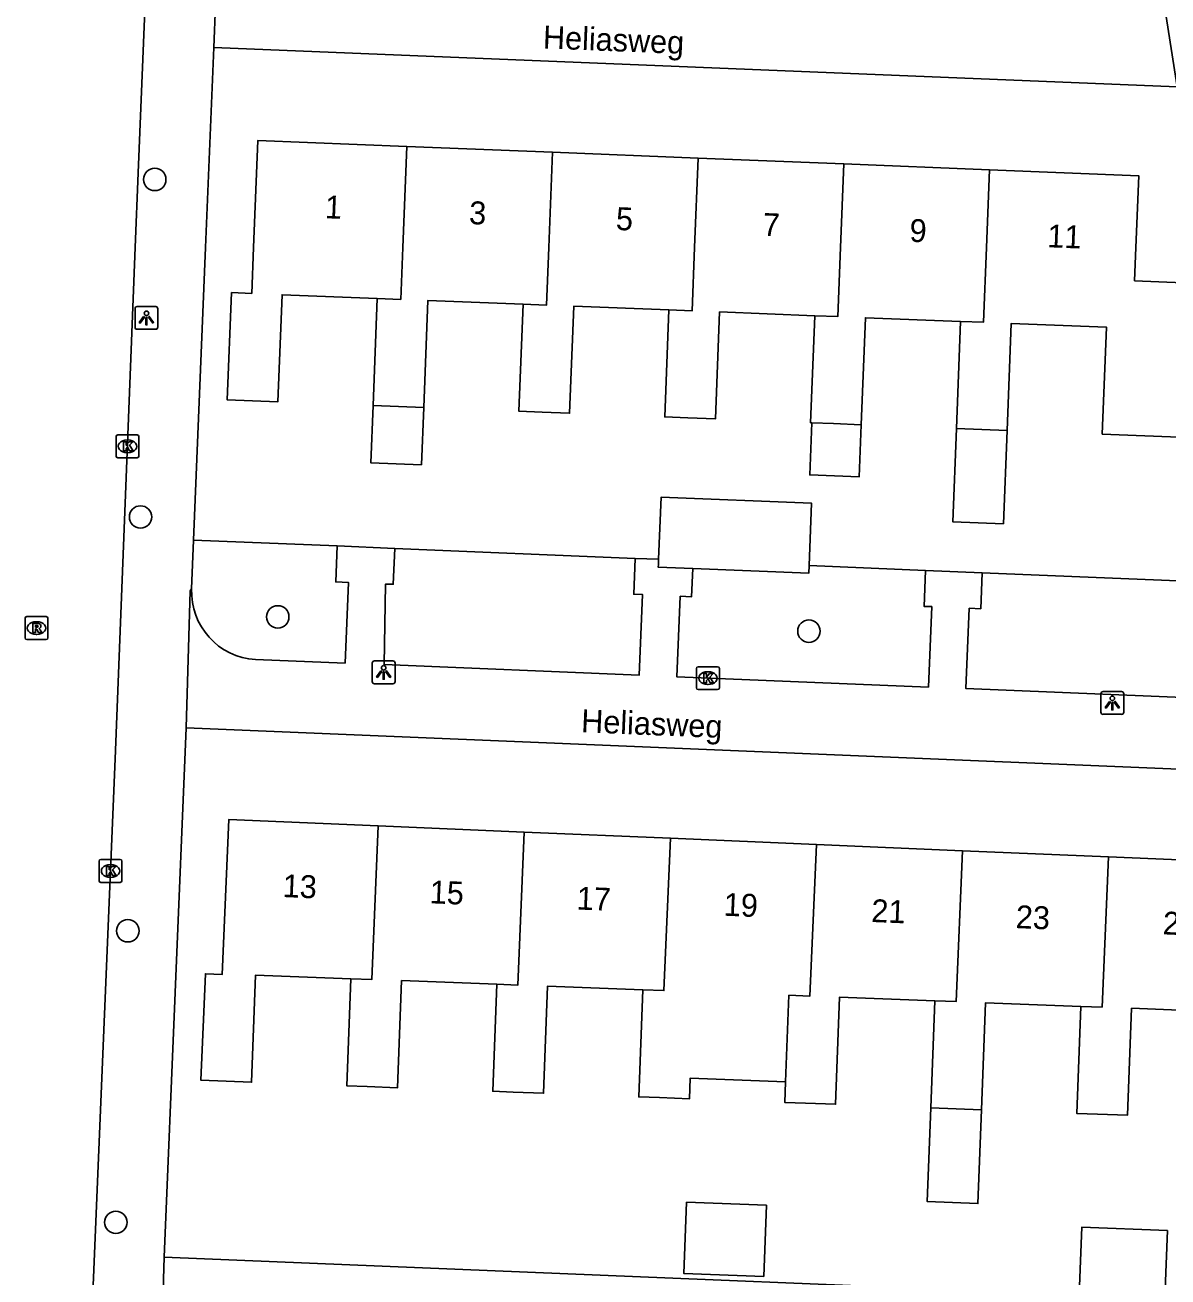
# Model space of a CAD drawing. Extents: x 160077 to 160945, y 386481 to 387498.
# Drawn here: x 160678.3 to 160728.2, y 386705 to 386759.7 of the extents above; entities that cross this region are included whole.
import ezdxf

# ---------------------------------------------------------------- set-up
doc = ezdxf.new("R2010")
doc.units = 0
for name, color, linetype in [('IMGEO_Boom', 7, 'Continuous'), ('IMGEO_Groenvoorziening', 7, 'Continuous'), ('IMGEO_Kolk', 7, 'Continuous'), ('IMGEO_Lichtpunt', 7, 'Continuous'), ('IMGEO_Openbare_ruimte_label', 7, 'Continuous'), ('IMGEO_Pand', 7, 'Continuous'), ('IMGEO_Pand_nummerreeks', 7, 'Continuous'), ('IMGEO_Rijbaan_lokaal_open', 7, 'Continuous'), ('IMGEO_Rioolput', 7, 'Continuous'), ('IMGEO_Voetpad_open', 7, 'Continuous')]:
    doc.layers.add(name, color=color, linetype=linetype)

msp = doc.modelspace()

# ---------------------------------------------------------------- linework, layer by layer
at = {"layer": 'IMGEO_Boom'}
for centre in [(160683.985, 386752.966), (160683.362, 386738.223), (160689.358, 386733.859), (160712.559, 386733.236), (160682.808, 386720.149), (160682.283, 386707.415)]:
    msp.add_circle(centre, 0.489, dxfattribs=at)
at = {"layer": 'IMGEO_Groenvoorziening'}
for points in [[(160691.951, 386736.957), (160685.681, 386737.217)], [(160704.971, 386736.415), (160694.467, 386736.852)], [(160717.654, 386735.887), (160712.564, 386736.099)], [(160731.883, 386735.296), (160720.126, 386735.785)]]:
    msp.add_lwpolyline(points, dxfattribs=at)
at = {"layer": 'IMGEO_Kolk'}
for p, q in [((160682.291, 386740.883), (160682.291, 386741.735)), ((160682.366, 386741.809), (160683.218, 386741.809)), ((160682.779, 386741.589), (160682.804, 386741.589)), ((160683.292, 386741.735), (160683.292, 386740.883)), ((160682.802, 386741.029), (160682.777, 386741.029)), ((160683.218, 386740.809), (160682.366, 386740.809)), ((160707.645, 386730.758), (160707.645, 386731.61)), ((160707.72, 386731.684), (160708.572, 386731.684)), ((160708.133, 386731.464), (160708.158, 386731.464)), ((160708.646, 386731.61), (160708.646, 386730.758)), ((160708.572, 386730.684), (160707.72, 386730.684)), ((160708.156, 386730.904), (160708.131, 386730.904)), ((160681.55, 386722.337), (160681.55, 386723.189)), ((160681.625, 386723.263), (160682.477, 386723.263)), ((160682.038, 386723.043), (160682.063, 386723.043)), ((160682.551, 386723.189), (160682.551, 386722.337)), ((160682.061, 386722.483), (160682.036, 386722.483)), ((160682.477, 386722.263), (160681.625, 386722.263))]:
    msp.add_line(p, q, dxfattribs=at)
for points in [[(160682.291, 386740.883), (160682.291, 386741.735)], [(160682.366, 386741.809), (160683.218, 386741.809)], [(160683.292, 386741.735), (160683.292, 386740.883)], [(160682.612, 386741.509), (160682.735, 386741.509), (160682.735, 386741.358), (160682.865, 386741.509), (160683.029, 386741.509), (160682.883, 386741.358), (160683.036, 386741.109), (160682.884, 386741.109), (160682.799, 386741.273), (160682.735, 386741.206), (160682.735, 386741.109), (160682.612, 386741.109), (160682.612, 386741.509)], [(160683.218, 386740.809), (160682.366, 386740.809)], [(160707.645, 386730.758), (160707.645, 386731.61)], [(160707.72, 386731.684), (160708.572, 386731.684)], [(160707.966, 386731.384), (160708.089, 386731.384), (160708.089, 386731.233), (160708.219, 386731.384), (160708.383, 386731.384), (160708.237, 386731.233), (160708.39, 386730.984), (160708.238, 386730.984), (160708.153, 386731.148), (160708.089, 386731.081), (160708.089, 386730.984), (160707.966, 386730.984), (160707.966, 386731.384)], [(160708.646, 386731.61), (160708.646, 386730.758)], [(160708.572, 386730.684), (160707.72, 386730.684)], [(160681.55, 386722.337), (160681.55, 386723.189)], [(160681.625, 386723.263), (160682.477, 386723.263)], [(160681.871, 386722.963), (160681.994, 386722.963), (160681.994, 386722.812), (160682.124, 386722.963), (160682.288, 386722.963), (160682.142, 386722.812), (160682.295, 386722.563), (160682.143, 386722.563), (160682.058, 386722.727), (160681.994, 386722.66), (160681.994, 386722.563), (160681.871, 386722.563), (160681.871, 386722.963)], [(160682.551, 386723.189), (160682.551, 386722.337)], [(160682.477, 386722.263), (160681.625, 386722.263)]]:
    msp.add_lwpolyline(points, dxfattribs=at)
for centre, start, end in [((160682.368, 386741.733), 91.552, 178.448), ((160682.368, 386741.733), 91.552, 178.448), ((160683.216, 386741.733), 1.552, 88.448), ((160683.216, 386741.733), 1.552, 88.448), ((160682.368, 386740.885), 181.552, 268.448), ((160682.368, 386740.885), 181.552, 268.448), ((160683.216, 386740.885), 271.552, 358.448), ((160683.216, 386740.885), 271.552, 358.448), ((160707.722, 386731.608), 91.552, 178.448), ((160707.722, 386731.608), 91.552, 178.448), ((160708.57, 386731.608), 1.552, 88.448), ((160708.57, 386731.608), 1.552, 88.448), ((160707.722, 386730.76), 181.552, 268.448), ((160707.722, 386730.76), 181.552, 268.448), ((160708.57, 386730.76), 271.552, 358.448), ((160708.57, 386730.76), 271.552, 358.448), ((160681.627, 386723.187), 91.552, 178.448), ((160681.627, 386723.187), 91.552, 178.448), ((160682.475, 386723.187), 1.552, 88.448), ((160682.475, 386723.187), 1.552, 88.448), ((160681.627, 386722.339), 181.552, 268.448), ((160681.627, 386722.339), 181.552, 268.448), ((160682.475, 386722.339), 271.552, 358.448), ((160682.475, 386722.339), 271.552, 358.448)]:
    msp.add_arc(centre, 0.0765, start, end, dxfattribs=at)
for centre, major_axis, ratio, start_param, end_param in [((160682.778, 386741.309), (-0.387, 0.002), 0.722429, 4.712389, 7.853982), ((160682.803, 386741.309), (-0.39, 0.002), 0.717154, 1.570796, 4.712389), ((160708.132, 386731.184), (-0.387, 0.002), 0.722429, 4.712389, 7.853982), ((160708.157, 386731.184), (-0.39, 0.002), 0.717154, 1.570796, 4.712389), ((160682.037, 386722.763), (-0.387, 0.002), 0.722429, 4.712389, 7.853982), ((160682.062, 386722.763), (-0.39, 0.002), 0.717154, 1.570796, 4.712389)]:
    msp.add_ellipse(centre, major_axis=major_axis, ratio=ratio, start_param=start_param, end_param=end_param, dxfattribs=at)
at = {"layer": 'IMGEO_Lichtpunt'}
for p, q in [((160683.121, 386747.321), (160683.121, 386746.514)), ((160683.121, 386747.321), (160683.121, 386746.514)), ((160684.023, 386747.416), (160683.215, 386747.416)), ((160684.023, 386747.416), (160683.215, 386747.416)), ((160684.117, 386746.514), (160684.117, 386747.321)), ((160684.117, 386746.514), (160684.117, 386747.321)), ((160683.215, 386746.42), (160684.023, 386746.42)), ((160683.215, 386746.42), (160684.023, 386746.42)), ((160693.483, 386731.839), (160693.483, 386731.032)), ((160693.483, 386731.839), (160693.483, 386731.032)), ((160694.385, 386731.934), (160693.577, 386731.934)), ((160694.385, 386731.934), (160693.577, 386731.934)), ((160694.479, 386731.032), (160694.479, 386731.839)), ((160694.479, 386731.032), (160694.479, 386731.839)), ((160693.577, 386730.938), (160694.385, 386730.938)), ((160693.577, 386730.938), (160694.385, 386730.938)), ((160725.313, 386730.504), (160725.313, 386729.697)), ((160725.313, 386730.504), (160725.313, 386729.697)), ((160726.215, 386730.599), (160725.407, 386730.599)), ((160726.215, 386730.599), (160725.407, 386730.599)), ((160726.309, 386729.697), (160726.309, 386730.504)), ((160726.309, 386729.697), (160726.309, 386730.504)), ((160725.407, 386729.603), (160726.215, 386729.603)), ((160725.407, 386729.603), (160726.215, 386729.603))]:
    msp.add_line(p, q, dxfattribs=at)
for points in [[(160683.495, 386746.985), (160683.534, 386746.957), (160683.346, 386746.695), (160683.308, 386746.722), (160683.495, 386746.985)], [(160683.597, 386746.937), (160683.644, 386746.937), (160683.644, 386746.615), (160683.597, 386746.615), (160683.597, 386746.937)], [(160683.707, 386746.957), (160683.745, 386746.984), (160683.932, 386746.722), (160683.893, 386746.694), (160683.707, 386746.957)], [(160693.857, 386731.503), (160693.896, 386731.475), (160693.708, 386731.213), (160693.67, 386731.24), (160693.857, 386731.503)], [(160693.959, 386731.455), (160694.006, 386731.455), (160694.006, 386731.133), (160693.959, 386731.133), (160693.959, 386731.455)], [(160694.069, 386731.475), (160694.107, 386731.502), (160694.294, 386731.24), (160694.255, 386731.212), (160694.069, 386731.475)], [(160725.687, 386730.168), (160725.726, 386730.14), (160725.538, 386729.878), (160725.5, 386729.905), (160725.687, 386730.168)], [(160725.789, 386730.12), (160725.836, 386730.12), (160725.836, 386729.798), (160725.789, 386729.798), (160725.789, 386730.12)], [(160725.899, 386730.14), (160725.937, 386730.167), (160726.124, 386729.905), (160726.085, 386729.877), (160725.899, 386730.14)]]:
    msp.add_lwpolyline(points, dxfattribs=at)
for centre in [(160683.62, 386747.119), (160693.982, 386731.637), (160725.812, 386730.302)]:
    msp.add_circle(centre, 0.0994, dxfattribs=at)
for centre, start, end in [((160683.215, 386747.321), 90, 180), ((160683.215, 386747.321), 90, 180), ((160684.023, 386747.321), 0, 90), ((160684.023, 386747.321), 0, 90), ((160683.215, 386746.514), 180, 270), ((160683.215, 386746.514), 180, 270), ((160684.023, 386746.514), 270, 0), ((160684.023, 386746.514), 270, 360), ((160693.577, 386731.839), 90, 180), ((160693.577, 386731.839), 90, 180), ((160694.385, 386731.839), 0, 90), ((160694.385, 386731.839), 0, 90), ((160693.577, 386731.032), 180, 270), ((160693.577, 386731.032), 180, 270), ((160694.385, 386731.032), 270, 0), ((160694.385, 386731.032), 270, 360), ((160725.407, 386730.504), 90, 180), ((160725.407, 386730.504), 90, 180), ((160726.215, 386730.504), 0, 90), ((160726.215, 386730.504), 0, 90), ((160725.407, 386729.697), 180, 270), ((160725.407, 386729.697), 180, 270), ((160726.215, 386729.697), 270, 0), ((160726.215, 386729.697), 270, 360)]:
    msp.add_arc(centre, 0.0946, start, end, dxfattribs=at)
at = {"layer": 'IMGEO_Pand'}
for points in [[(160693.705, 386747.763), (160689.548, 386747.927), (160689.362, 386743.252), (160687.149, 386743.339), (160687.337, 386748.025), (160688.218, 386747.99), (160688.299, 386750), (160688.487, 386754.672), (160694.996, 386754.41)], [(160694.996, 386754.41), (160694.819, 386750), (160694.728, 386747.723), (160693.705, 386747.763)], [(160701.359, 386754.154), (160694.996, 386754.41)], [(160700.075, 386747.513), (160701.091, 386747.473), (160701.192, 386750), (160701.359, 386754.154)], [(160707.722, 386753.899), (160701.359, 386754.154)], [(160706.445, 386747.264), (160707.454, 386747.225), (160707.565, 386750), (160707.722, 386753.899)], [(160714.085, 386753.643), (160707.722, 386753.899)], [(160712.815, 386747.013), (160713.818, 386746.974), (160713.939, 386750), (160714.085, 386753.643)], [(160714.085, 386753.643), (160720.448, 386753.387)], [(160720.448, 386753.387), (160720.312, 386750), (160720.181, 386746.725), (160719.185, 386746.764)], [(160729.967, 386748.41), (160726.781, 386748.538), (160726.84, 386750), (160726.966, 386753.125), (160720.448, 386753.387)], [(160693.705, 386747.763), (160693.519, 386743.09)], [(160695.732, 386743.003), (160695.919, 386747.678), (160700.075, 386747.513)], [(160700.075, 386747.513), (160699.889, 386742.839), (160700.903, 386742.8), (160702.103, 386742.753), (160702.289, 386747.427), (160706.445, 386747.264)], [(160706.445, 386747.264), (160706.26, 386742.59), (160707.266, 386742.55), (160708.473, 386742.503), (160708.659, 386747.178), (160712.815, 386747.013)], [(160712.688, 386742.338), (160712.631, 386742.34), (160712.815, 386747.013)], [(160719.185, 386746.764), (160715.029, 386746.928), (160714.844, 386742.253)], [(160719.185, 386746.764), (160719.001, 386742.09)], [(160721.214, 386742.004), (160721.4, 386746.678), (160725.556, 386746.514), (160725.371, 386741.84), (160730.959, 386741.615)], [(160693.519, 386743.09), (160693.42, 386740.593), (160695.632, 386740.505), (160695.732, 386743.003)], [(160695.732, 386743.003), (160693.519, 386743.09)], [(160712.688, 386742.338), (160712.598, 386740.063), (160714.754, 386739.978), (160714.844, 386742.253)], [(160714.844, 386742.253), (160713.63, 386742.301), (160712.688, 386742.338)], [(160719.001, 386742.09), (160718.84, 386738.011), (160721.052, 386737.924), (160721.214, 386742.004)], [(160721.214, 386742.004), (160719.001, 386742.09)], [(160712.564, 386736.099), (160712.672, 386738.823), (160706.098, 386739.085), (160705.99, 386736.373)], [(160705.99, 386736.373), (160705.981, 386736.145), (160705.977, 386736.027), (160707.483, 386735.967)], [(160707.483, 386735.967), (160712.551, 386735.765), (160712.564, 386736.099)], [(160692.552, 386718.056), (160688.391, 386718.215), (160688.211, 386713.536), (160685.996, 386713.62), (160686.193, 386718.271), (160686.931, 386718.24), (160687.218, 386725.007), (160693.748, 386724.73)], [(160693.748, 386724.73), (160693.464, 386718.02), (160692.552, 386718.056)], [(160693.748, 386724.73), (160700.127, 386724.46)], [(160698.929, 386717.815), (160699.844, 386717.779), (160700.127, 386724.46)], [(160700.127, 386724.46), (160706.506, 386724.189)], [(160706.506, 386724.189), (160706.224, 386717.538), (160705.306, 386717.574)], [(160706.506, 386724.189), (160712.886, 386723.919)], [(160711.539, 386713.557), (160711.683, 386717.333), (160712.605, 386717.297), (160712.886, 386723.919)], [(160712.886, 386723.919), (160719.265, 386723.648)], [(160719.265, 386723.648), (160718.986, 386717.055), (160718.059, 386717.091)], [(160719.265, 386723.648), (160725.644, 386723.378)], [(160725.644, 386723.378), (160732.176, 386723.101), (160731.898, 386716.544), (160726.653, 386716.766), (160726.474, 386712.089), (160725.168, 386712.139), (160724.258, 386712.173), (160724.436, 386716.849)], [(160724.436, 386716.849), (160725.366, 386716.813), (160725.644, 386723.378)], [(160698.929, 386717.815), (160694.768, 386717.973), (160694.588, 386713.295), (160693.266, 386713.345), (160692.373, 386713.378), (160692.552, 386718.056)], [(160705.306, 386717.574), (160701.145, 386717.732), (160700.965, 386713.054), (160699.646, 386713.104), (160698.75, 386713.138), (160698.929, 386717.815)], [(160711.539, 386713.557), (160707.378, 386713.716), (160707.343, 386712.812), (160706.026, 386712.862), (160705.127, 386712.896), (160705.306, 386717.574)], [(160718.059, 386717.091), (160713.899, 386717.25), (160713.72, 386712.571), (160712.407, 386712.621), (160711.504, 386712.655), (160711.539, 386713.557)], [(160717.881, 386712.413), (160718.059, 386717.091)], [(160724.436, 386716.849), (160720.276, 386717.008), (160720.097, 386712.329)], [(160717.881, 386712.413), (160717.725, 386708.319), (160719.94, 386708.235), (160720.097, 386712.329)], [(160720.097, 386712.329), (160717.881, 386712.413)], [(160710.702, 386708.159), (160707.213, 386708.292), (160707.094, 386705.184), (160710.584, 386705.05), (160710.702, 386708.159)], [(160728.221, 386707.06), (160724.479, 386707.203), (160724.381, 386704.624), (160728.123, 386704.482), (160728.221, 386707.06)]]:
    msp.add_lwpolyline(points, dxfattribs=at)
at = {"layer": 'IMGEO_Rijbaan_lokaal_open'}
msp.add_lwpolyline([(160680.523, 386684.347), (160681.081, 386699.432), (160682.253, 386727.666), (160683.133, 386750), (160683.261, 386753.26), (160684.339, 386779.52)], dxfattribs=at)
at = {"layer": 'IMGEO_Rioolput'}
for p, q in [((160678.316, 386732.944), (160678.316, 386733.796)), ((160678.391, 386733.87), (160679.243, 386733.87)), ((160678.804, 386733.65), (160678.829, 386733.65)), ((160679.317, 386733.796), (160679.317, 386732.944)), ((160679.243, 386732.87), (160678.391, 386732.87)), ((160678.827, 386733.09), (160678.802, 386733.09))]:
    msp.add_line(p, q, dxfattribs=at)
for points in [[(160678.316, 386732.944), (160678.316, 386733.796)], [(160678.391, 386733.87), (160679.243, 386733.87)], [(160678.905, 386733.568), (160678.653, 386733.57), (160678.653, 386733.17)], [(160678.831, 386733.489), (160678.777, 386733.489), (160678.777, 386733.408)], [(160678.777, 386733.408), (160678.829, 386733.408)], [(160679.317, 386733.796), (160679.317, 386732.944)], [(160679.243, 386732.87), (160678.391, 386732.87)], [(160678.653, 386733.17), (160678.777, 386733.17), (160678.777, 386733.332), (160678.788, 386733.332)], [(160678.835, 386733.303), (160678.906, 386733.17), (160679.046, 386733.17), (160678.981, 386733.296)]]:
    msp.add_lwpolyline(points, dxfattribs=at)
for centre, radius, start, end in [((160678.393, 386733.794), 0.0765, 91.552, 178.448), ((160678.393, 386733.794), 0.0765, 91.552, 178.448), ((160678.813, 386733.597), 0.19, 274.7715, 282.9687), ((160678.837, 386733.393), 0.0964, 77.0061, 93.1865), ((160678.851, 386733.45), 0.0378, 276.6634, 79.6772), ((160678.904, 386733.458), 0.109, 350.3612, 89.416), ((160678.902, 386733.458), 0.112, 277.5842, 350.9817), ((160678.886, 386733.243), 0.108, 29.5134, 73.7905), ((160679.241, 386733.794), 0.0765, 1.552, 88.448), ((160679.241, 386733.794), 0.0765, 1.552, 88.448), ((160678.393, 386732.946), 0.0765, 181.552, 268.448), ((160678.393, 386732.946), 0.0765, 181.552, 268.448), ((160678.787, 386733.279), 0.0533, 26.0293, 88.6989), ((160679.241, 386732.946), 0.0765, 271.552, 358.448), ((160679.241, 386732.946), 0.0765, 271.552, 358.448)]:
    msp.add_arc(centre, radius, start, end, dxfattribs=at)
for centre, major_axis, ratio, start_param, end_param in [((160678.803, 386733.37), (-0.387, 0.002), 0.722429, 4.712389, 7.853982), ((160678.828, 386733.37), (-0.39, 0.002), 0.717154, 1.570796, 4.712389)]:
    msp.add_ellipse(centre, major_axis=major_axis, ratio=ratio, start_param=start_param, end_param=end_param, dxfattribs=at)
at = {"layer": 'IMGEO_Voetpad_open'}
for points in [[(160686.785, 386764.329), (160686.557, 386758.725)], [(160727.652, 386763.274), (160727.675, 386763.262), (160728.639, 386757.007)], [(160685.681, 386737.217), (160686.202, 386750), (160686.557, 386758.725)], [(160686.557, 386758.725), (160728.639, 386757.007)], [(160685.594, 386735.085), (160685.681, 386737.217)], [(160691.951, 386736.957), (160691.886, 386735.388), (160692.445, 386735.364), (160692.298, 386731.845), (160688.388, 386731.992)], [(160694.467, 386736.852), (160691.951, 386736.957)], [(160704.971, 386736.415), (160704.906, 386734.847), (160705.29, 386734.831), (160705.143, 386731.308), (160694.004, 386731.774), (160694.067, 386735.294), (160694.402, 386735.284), (160694.467, 386736.852)], [(160705.99, 386736.373), (160704.971, 386736.415)], [(160707.483, 386735.967), (160707.432, 386734.741), (160706.939, 386734.762), (160706.792, 386731.24), (160717.777, 386730.791), (160717.924, 386734.306), (160717.589, 386734.32), (160717.654, 386735.887)], [(160720.126, 386735.785), (160717.654, 386735.887)], [(160729.627, 386730.308), (160719.418, 386730.725), (160719.564, 386734.237), (160720.061, 386734.216), (160720.126, 386735.785)], [(160685.594, 386735.085), (160685.535, 386735.003), (160685.358, 386729.013)], [(160685.358, 386729.013), (160684.392, 386705.888)], [(160733.266, 386727.02), (160685.358, 386729.013)], [(160684.392, 386705.888), (160684.282, 386702.016)], [(160684.392, 386705.888), (160736.599, 386703.746)]]:
    msp.add_lwpolyline(points, dxfattribs=at)
msp.add_arc((160688.567, 386734.962), 2.976, 177.6391, 266.5458, dxfattribs=at)

# ---------------------------------------------------------------- texts
at = {"layer": 'IMGEO_Openbare_ruimte_label'}
for rotation, p in [(357.7071, (160700.926, 386758.69)), (357.5926, (160702.595, 386728.824))]:
    msp.add_text('Heliasweg', height=1, rotation=rotation, dxfattribs=at).set_placement(p)
at = {"layer": 'IMGEO_Pand_nummerreeks'}
for s, rotation, p in [('1', 357.6977, (160691.401, 386751.272)), ('3', 357.6967, (160697.7, 386751.019)), ('5', 357.6977, (160704.113, 386750.761)), ('7', 357.6977, (160710.527, 386750.503)), ('9', 357.6967, (160716.94, 386750.245)), ('11', 357.6967, (160722.955, 386750.005)), ('13', 357.5724, (160689.555, 386721.624)), ('15', 357.5724, (160695.978, 386721.352)), ('17', 357.5724, (160702.401, 386721.08)), ('19', 357.5707, (160708.823, 386720.809)), ('21', 357.5707, (160715.268, 386720.535)), ('23', 357.5707, (160721.578, 386720.268)), ('25', 357.5724, (160728.001, 386719.995))]:
    msp.add_text(s, height=1, rotation=rotation, dxfattribs=at).set_placement(p)

doc.saveas('drawing.dxf')
